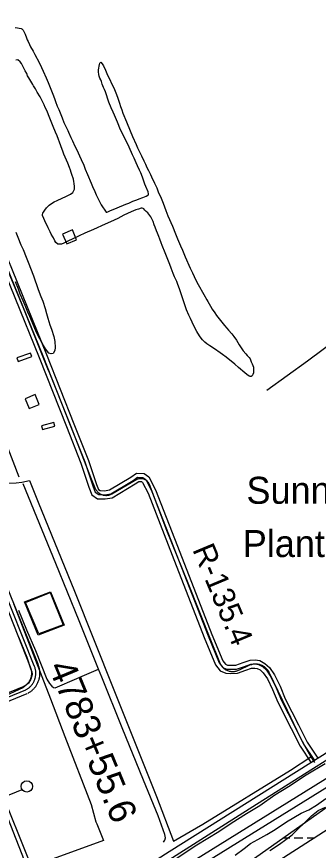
# Model space of a CAD drawing. Extents: x 3508733 to 3546731, y 546897 to 572481.
# Drawn here: x 3537874 to 3538993, y 566020 to 569109 of the extents above; entities that cross this region are included whole.
import ezdxf

# ---------------------------------------------------------------- set-up
doc = ezdxf.new("R2010")
doc.units = 0
for name, color, linetype in [('V-BLDG-IDEN', 7, 'Continuous'), ('V-BLDG-OTLN', 7, 'Continuous'), ('V-DOMW-TANK', 7, 'Continuous'), ('V-DTCH-CNTR', 7, 'Continuous'), ('V-LEVE-TOET', 7, 'Continuous'), ('V-RIVR-RANG-IDEN', 7, 'Continuous'), ('V-ROAD-CNTR', 7, 'Continuous'), ('V-RRAP-FSHR', 7, 'Continuous'), ('V-SITE-OTLN', 7, 'Continuous'), ('V-SITE-VEGE', 7, 'Continuous'), ('V-SURV-IDEN', 7, 'Continuous'), ('V-SURV-LINE', 7, 'Continuous'), ('V-TOPO-SHOR', 7, 'Continuous'), ('V-UTIL-LINE', 7, 'Continuous'), ('V-WETL-SWMP', 7, 'Continuous')]:
    doc.layers.add(name, color=color, linetype=linetype)

msp = doc.modelspace()

# ---------------------------------------------------------------- linework, layer by layer
at = {"layer": 'V-BLDG-OTLN'}
for points in [[(3538096.6, 568281.9), (3538081.4, 568318.8), (3538044.4, 568303.5), (3538059.7, 568266.6)], [(3537874.6, 567844.6), (3537879.2, 567831.4), (3537930.1, 567849.1), (3537925.5, 567862.3)], [(3537957.5, 567671.8), (3537942.2, 567708.7), (3537905.2, 567693.4), (3537920.5, 567656.5)], [(3537966.3, 567592.9), (3537969.8, 567579.3), (3538015.4, 567591.2), (3538011.9, 567604.8)]]:
    msp.add_lwpolyline(points, close=True, dxfattribs=at)
at = {"layer": 'V-DOMW-TANK'}
msp.add_circle((3537911.8, 566256.5), 21, dxfattribs=at)
at = {"layer": 'V-DTCH-CNTR'}
for points in [[(3537991.6, 567798.3), (3537900.7, 568026.8), (3537820.8, 568220.1), (3537746.4, 568406.8), (3537655, 568618.5), (3537569, 568824.8), (3537478.1, 569057.2)], [(3537991.6, 567798.3), (3538074.9, 567590.5), (3538148.5, 567403)], [(3537663.7, 567395), (3537672.7, 567395.7), (3537713.6, 567394.4), (3537840.3, 567380.1), (3537871.6, 567381), (3537893.4, 567384.5), (3537922.2, 567389.6)], [(3537922.2, 567389.6), (3537953.9, 567310.4), (3538088.1, 566979.6), (3538232.4, 566620.7), (3538392.6, 566219), (3538455.5, 566053.9)], [(3538148.5, 567403), (3538164.5, 567363.3), (3538165.7, 567360.5), (3538167.1, 567357.8), (3538168.7, 567355.2), (3538170.4, 567352.7), (3538172.3, 567350.4), (3538174.4, 567348.2), (3538176.6, 567346.1), (3538179, 567344.2), (3538181.5, 567342.5), (3538184.1, 567340.9), (3538186.8, 567339.5), (3538189.6, 567338.3), (3538192.4, 567337.2), (3538195.3, 567336.4), (3538198.3, 567335.8), (3538201.3, 567335.4), (3538204.3, 567335.2), (3538207.4, 567335.2), (3538210.4, 567335.4), (3538213.4, 567335.8), (3538216.4, 567336.4), (3538219.3, 567337.2), (3538222.2, 567338.2), (3538225, 567339.4), (3538227.7, 567340.8), (3538319.7, 567395), (3538322.1, 567396), (3538324.6, 567396.9), (3538327.1, 567397.5), (3538329.7, 567397.9), (3538332.3, 567398.2), (3538335, 567398.2), (3538337.6, 567398), (3538340.2, 567397.6), (3538342.7, 567397.1), (3538345.2, 567396.3), (3538347.6, 567395.3), (3538350, 567394.1), (3538352.2, 567392.8), (3538354.4, 567391.3), (3538356.4, 567389.6), (3538358.3, 567387.8), (3538360, 567385.8), (3538361.6, 567383.7), (3538363, 567381.5), (3538364.2, 567379.2), (3538365.2, 567376.8), (3538429.6, 567206.2), (3538508.6, 567011.5), (3538593, 566799.7), (3538626.2, 566717.5), (3538627.3, 566714.5), (3538628.6, 566711.5), (3538630.1, 566708.6), (3538631.8, 566705.9), (3538633.7, 566703.2), (3538635.7, 566700.7), (3538637.8, 566698.3), (3538640.1, 566696), (3538642.6, 566693.9), (3538645.2, 566691.9), (3538647.8, 566690.1), (3538650.6, 566688.5), (3538653.5, 566687.1), (3538656.5, 566685.8), (3538659.6, 566684.7), (3538662.7, 566683.8), (3538665.8, 566683.2), (3538669, 566682.7), (3538672.2, 566682.4), (3538675.5, 566682.3), (3538678.7, 566682.4), (3538681.9, 566682.7), (3538685.1, 566683.2), (3538688.3, 566683.9), (3538691.4, 566684.8), (3538694.4, 566685.9), (3538697.4, 566687.2), (3538700.2, 566688.7), (3538739.3, 566706.7), (3538742.6, 566707.9), (3538745.9, 566708.9), (3538749.3, 566709.7), (3538752.7, 566710.3), (3538756.1, 566710.6), (3538759.6, 566710.8), (3538763, 566710.7), (3538766.5, 566710.5), (3538769.9, 566710), (3538773.3, 566709.3), (3538776.6, 566708.3), (3538779.9, 566707.2), (3538783.1, 566705.9), (3538786.2, 566704.4), (3538789.2, 566702.7), (3538792.1, 566700.8)], [(3538792.1, 566700.8), (3538794.9, 566698.7), (3538797.5, 566696.4), (3538800, 566694), (3538802.4, 566691.5), (3538804.6, 566688.8), (3538806.6, 566686), (3538808.4, 566683), (3538810, 566680), (3538877.4, 566539.4), (3538925.4, 566437.8), (3538947.5, 566397.3), (3538965.9, 566366.2), (3538978.5, 566344.9)], [(3538455.5, 566053.9), (3538564.7, 566117), (3538890.4, 566317.2), (3538965.9, 566366.2)]]:
    msp.add_lwpolyline(points, dxfattribs=at)
at = {"layer": 'V-LEVE-TOET'}
for points in [[(3539018, 566340.2), (3538948.6, 566298.2), (3538882, 566255.5), (3538831.3, 566223.7), (3538775.8, 566185), (3538727.2, 566154.5), (3538670.3, 566119.3), (3538623.8, 566088.1), (3538542.6, 566039.4), (3538458.6, 565983.1)], [(3538685.2, 566001.6), (3538717.8, 566026.1), (3538741.5, 566044.4), (3538769.2, 566059.3), (3538801.8, 566078.2), (3538833, 566097.2), (3538875.4, 566125.7), (3538929.5, 566156.8), (3538957.9, 566170.2), (3538987, 566186.5), (3539021, 566211.6)]]:
    msp.add_lwpolyline(points, dxfattribs=at)
at = {"layer": 'V-ROAD-CNTR'}
for points in [[(3537775.5, 568290.2), (3537957.4, 567846), (3538058.5, 567589.7), (3538112.6, 567454), (3538142.2, 567365.3), (3538153.3, 567337.4), (3538174.1, 567322.8), (3538202.2, 567322.4), (3538228.6, 567326.1), (3538313.8, 567377.8), (3538327.1, 567386.8), (3538337.1, 567386.2), (3538341.4, 567383.2), (3538361.7, 567342.8), (3538451.3, 567113.3), (3538570.1, 566808.5), (3538612.3, 566706.7), (3538629.3, 566684.7), (3538649.5, 566676.2), (3538668.2, 566675.5), (3538692.8, 566676.6), (3538723.9, 566687.4), (3538745.7, 566694.9), (3538757.5, 566695.3), (3538766.9, 566693.9), (3538777.5, 566688.1), (3538789.1, 566677.4), (3538804.6, 566654.6), (3538823.6, 566615.7), (3538842.8, 566568.7), (3538892.3, 566471.3), (3538925.2, 566405.5), (3538966.7, 566343.9)], [(3537789.4, 568295.9), (3537971.3, 567851.6), (3538072.4, 567595.2), (3538126.7, 567459.2), (3538156.3, 567370.4), (3538165.6, 567347.1), (3538178.9, 567337.7), (3538201.3, 567337.4), (3538223.5, 567340.6), (3538305.7, 567390.4), (3538322.8, 567402.1), (3538342.3, 567400.9), (3538353.2, 567393.3), (3538375.4, 567348.9), (3538465.3, 567118.7), (3538584, 566814.1), (3538625.4, 566714.3), (3538638.7, 566696.9), (3538652.7, 566691), (3538668.2, 566690.5), (3538689.9, 566691.5), (3538719.1, 566701.5), (3538742.9, 566709.8), (3538758.3, 566710.3), (3538771.7, 566708.4), (3538786.3, 566700.4), (3538800.6, 566687.3), (3538817.6, 566662.1), (3538837.3, 566621.9), (3538856.4, 566575), (3538905.7, 566478.1), (3538938.2, 566413.1), (3538979.2, 566352.3)], [(3537803.2, 568301.6), (3537985.2, 567857.2), (3538086.4, 567600.7), (3538140.8, 567464.3), (3538170.4, 567375.6), (3538177.9, 567356.8), (3538183.8, 567352.6), (3538200.3, 567352.4), (3538218.3, 567355), (3538297.6, 567403), (3538318.6, 567417.4), (3538347.4, 567415.6), (3538364.9, 567403.4), (3538389.1, 567355), (3538479.3, 567124.2), (3538597.9, 566819.7), (3538638.5, 566721.9), (3538648.2, 566709.2), (3538656, 566705.9), (3538668.1, 566705.5), (3538687.1, 566706.4), (3538714.2, 566715.7), (3538740.2, 566724.7), (3538759.2, 566725.3), (3538776.5, 566722.8), (3538795.1, 566712.6), (3538812, 566697.2), (3538830.6, 566669.7), (3538851, 566628), (3538870.1, 566581.2), (3538919.1, 566484.8), (3538951.2, 566420.6), (3538991.6, 566360.7)], [(3537925.4, 566698.2), (3537800.3, 567011.9), (3537548, 567638.1), (3537535.1, 567661.6)], [(3537939.3, 566703.7), (3537814.2, 567017.5), (3537561.5, 567644.5), (3537548.2, 567668.8)], [(3537953.3, 566709.3), (3537828.1, 567023), (3537575.1, 567651), (3537561.4, 567676)], [(3540022.9, 567009.9), (3539603.2, 566746.2), (3539008.7, 566370.8), (3538439.9, 566013.9), (3538066.5, 565775.1), (3537875.6, 565648.3), (3537574.5, 565440.2)], [(3537907.8, 566614.5), (3537909.9, 566615.6), (3537911.9, 566616.8), (3537913.9, 566618), (3537915.9, 566619.4), (3537917.8, 566620.8), (3537919.6, 566622.2), (3537921.4, 566623.7), (3537923.2, 566625.3), (3537924.9, 566626.9), (3537926.5, 566628.6), (3537928.1, 566630.4), (3537929.6, 566632.2), (3537931.1, 566634), (3537932.5, 566635.9), (3537933.8, 566637.9), (3537935, 566639.8), (3537936.2, 566641.9), (3537937.4, 566643.9), (3537938.4, 566646), (3537939.4, 566648.2), (3537940.3, 566650.4), (3537941.1, 566652.6), (3537941.9, 566654.8), (3537942.6, 566657), (3537943.2, 566659.3), (3537943.7, 566661.6), (3537944.1, 566663.9), (3537944.5, 566666.2), (3537944.8, 566668.6), (3537945, 566670.9), (3537945.1, 566673.3), (3537945.2, 566675.6), (3537945.2, 566678), (3537945, 566680.3), (3537944.9, 566682.7), (3537944.6, 566685), (3537944.2, 566687.3), (3537943.8, 566689.6), (3537943.3, 566691.9), (3537942.7, 566694.2), (3537942.1, 566696.5), (3537941.3, 566698.7), (3537940.5, 566700.9), (3537939.6, 566703.1), (3537939.3, 566703.7)], [(3537915, 566601.3), (3537917.3, 566602.5), (3537919.7, 566604), (3537922.2, 566605.5), (3537924.5, 566607.1), (3537926.8, 566608.8), (3537929.1, 566610.6), (3537931.3, 566612.4), (3537933.4, 566614.3), (3537935.5, 566616.3), (3537937.5, 566618.4), (3537939.4, 566620.5), (3537941.2, 566622.7), (3537943, 566624.9), (3537944.7, 566627.2), (3537946.3, 566629.6), (3537947.8, 566632), (3537949.3, 566634.5), (3537950.7, 566637), (3537951.9, 566639.6), (3537953.1, 566642.2), (3537954.2, 566644.8), (3537955.2, 566647.5), (3537956.2, 566650.2), (3537957, 566652.9), (3537957.7, 566655.7), (3537958.4, 566658.5), (3537958.9, 566661.3), (3537959.4, 566664.1), (3537959.7, 566667), (3537960, 566669.8), (3537960.1, 566672.7), (3537960.2, 566675.6), (3537960.1, 566678.4), (3537960, 566681.3), (3537959.8, 566684.1), (3537959.5, 566687), (3537959, 566689.8), (3537958.5, 566692.6), (3537957.9, 566695.4), (3537957.2, 566698.2), (3537956.4, 566700.9), (3537955.5, 566703.7), (3537954.5, 566706.3), (3537953.4, 566708.9), (3537953.1, 566709.7)], [(3537900.7, 566627.7), (3537902.6, 566628.7), (3537904.1, 566629.6), (3537905.7, 566630.6), (3537907.2, 566631.6), (3537908.7, 566632.7), (3537910.2, 566633.8), (3537911.6, 566635), (3537912.9, 566636.3), (3537914.3, 566637.5), (3537915.6, 566638.9), (3537916.8, 566640.2), (3537918, 566641.6), (3537919.1, 566643.1), (3537920.2, 566644.6), (3537921.2, 566646.1), (3537922.2, 566647.7), (3537923.2, 566649.2), (3537924, 566650.9), (3537924.9, 566652.5), (3537925.6, 566654.2), (3537926.3, 566655.9), (3537927, 566657.6), (3537927.6, 566659.4), (3537928.1, 566661.1), (3537928.6, 566662.9), (3537929, 566664.7), (3537929.4, 566666.5), (3537929.6, 566668.3), (3537929.9, 566670.2), (3537930, 566672), (3537930.1, 566673.8), (3537930.2, 566675.7), (3537930.2, 566677.5), (3537930.1, 566679.4), (3537929.9, 566681.2), (3537929.7, 566683), (3537929.4, 566684.9), (3537929.1, 566686.7), (3537928.7, 566688.5), (3537928.2, 566690.3), (3537927.7, 566692), (3537927.2, 566693.8), (3537926.5, 566695.5), (3537925.8, 566697.3), (3537925.6, 566697.8)], [(3536584.1, 566085.3), (3536875, 566192.6), (3537451.7, 566428.4), (3537907.8, 566614.5)], [(3537550, 566484.7), (3537902.2, 566628.4)], [(3537154.8, 566290.8), (3537457.4, 566414.6), (3537913.5, 566600.6)]]:
    msp.add_lwpolyline(points, dxfattribs=at)
at = {"layer": 'V-RRAP-FSHR'}
msp.add_line((3538000, 566977.9), (3538050, 566854.5), dxfattribs=at)
msp.add_lwpolyline([(3538050, 566854.5), (3537954, 566817.6), (3537903.6, 566940.3), (3538000, 566977.9)], dxfattribs=at)
at = {"layer": 'V-SITE-OTLN'}
msp.add_lwpolyline([(3537862.4, 566933.8), (3537999.1, 566580.9), (3538052.7, 566441.1), (3538150.6, 566189.3), (3538167.8, 566125.7), (3538171.8, 566117.4), (3538196, 566056.5), (3537913.7, 565953.5), (3537747.5, 566377)], dxfattribs=at)
at = {"layer": 'V-SITE-VEGE'}
for points in [[(3537869, 569068.5), (3537877.4, 569067.8), (3537883.7, 569066.8), (3537890.7, 569064.7), (3537893.1, 569063.4), (3537895.7, 569061), (3537897.7, 569058.7), (3537900.7, 569054.3), (3537905.3, 569044.3), (3537910.9, 569030.5), (3537913.5, 569023.2), (3537916.5, 569016.5), (3537921.1, 569005.4), (3537925.7, 568996.7), (3537935, 568980.9), (3537941.6, 568969.2), (3537957.4, 568939.7), (3537966.7, 568920.3), (3537972.3, 568907.5), (3537983.5, 568882.7), (3537991, 568864.7), (3537996.3, 568852.6), (3538003.2, 568833.8), (3538008.1, 568822.1), (3538014.4, 568805.7), (3538018.3, 568794.3), (3538024.9, 568777.2)], [(3538335.9, 568398.8), (3538325.8, 568395.8), (3538316.4, 568393.2), (3538298.7, 568385.6), (3538285.6, 568379.7), (3538271.9, 568373.1), (3538248.8, 568361.6), (3538221.6, 568348.7), (3538201.9, 568339.5), (3538159.6, 568320.4), (3538126.5, 568306.6), (3538106, 568297), (3538079.9, 568285.1), (3538066.2, 568278.5), (3538049.1, 568270), (3538040.7, 568266.3), (3538031, 568265.4), (3538026.3, 568266.4), (3538019.7, 568272.5), (3538016.1, 568278.9), (3538010.4, 568289.2), (3538008.8, 568292.6), (3538002.5, 568303.3), (3537998.2, 568311.4), (3537991, 568326.1), (3537978.8, 568352.6), (3537975.2, 568361.3), (3537969.9, 568372), (3537969.6, 568376.4), (3537970.6, 568381), (3537978, 568392.4), (3537984.8, 568400.3), (3537994.8, 568410.6), (3538003.2, 568416.9), (3538012.6, 568422.5), (3538024, 568428.1), (3538043.1, 568437), (3538056.5, 568442.6), (3538074.3, 568450.9), (3538082.3, 568457.5), (3538088.1, 568470.2), (3538088.8, 568479.5), (3538087.9, 568490.9), (3538086.6, 568497.6), (3538084.3, 568506.9), (3538079.1, 568523.7), (3538076.1, 568531.7), (3538073.5, 568540.1), (3538069.9, 568549.8), (3538063.3, 568566.2), (3538049.2, 568599.7), (3538046.5, 568607.4), (3538038, 568630.8), (3538023.9, 568667.3), (3538018.3, 568681.1), (3538009.4, 568702.2), (3538004.4, 568714.2), (3537997.5, 568732.7), (3537985.4, 568761.1), (3537980.1, 568772.2), (3537976.1, 568782.9), (3537967.9, 568800), (3537961.6, 568812.4), (3537950.7, 568829.8), (3537943.8, 568841.9), (3537936.8, 568853.3), (3537933.5, 568858), (3537919.3, 568881.8), (3537914.7, 568890.2), (3537911.4, 568897.9), (3537905.8, 568908.6), (3537902.2, 568916.3), (3537898.5, 568923.7), (3537891.9, 568935.1), (3537887.3, 568941.8), (3537878.3, 568948.6), (3537871.3, 568948.3)], [(3538024.9, 568777.2), (3538030.2, 568764.8), (3538037.4, 568746.4), (3538042.7, 568734.4), (3538049.6, 568717), (3538055.2, 568704.6), (3538063.7, 568686.8), (3538066.4, 568680.4), (3538074.9, 568661.7), (3538080.9, 568648.9), (3538089.8, 568628.8), (3538096.7, 568615.1), (3538106.9, 568593.7), (3538113.8, 568579.6), (3538122.7, 568558.8), (3538128.3, 568544.4), (3538137.2, 568524.6), (3538150.7, 568491.8), (3538156, 568479.8), (3538163.9, 568461), (3538169.5, 568448.9), (3538175.1, 568436.5), (3538180.7, 568426.1), (3538185.6, 568416.1), (3538187.9, 568411.7), (3538205.8, 568384.2), (3538208.2, 568384.9), (3538211.8, 568386.2), (3538219.9, 568389.8), (3538246.3, 568401), (3538255.4, 568404.3), (3538269.8, 568409.9), (3538279.5, 568414.2), (3538290.2, 568418.4), (3538304.6, 568424.7), (3538319.3, 568429.9), (3538329.1, 568434.2), (3538341.8, 568439.2), (3538354.9, 568444.4), (3538360.6, 568447.1), (3538362.6, 568449.1), (3538362.9, 568452.4), (3538361.3, 568460.4), (3538353.7, 568480.2), (3538350.1, 568488.9), (3538344.5, 568503.6), (3538340.3, 568514.3), (3538334.3, 568530.1), (3538329.7, 568540.8), (3538322.5, 568556.2), (3538317.9, 568567.6), (3538310, 568584.4), (3538304.4, 568597.4), (3538291.5, 568625.6), (3538269.1, 568671.1), (3538259.5, 568690.2), (3538248, 568717.7), (3538236.5, 568743.8), (3538231.9, 568754.6), (3538224.3, 568771.3), (3538216.4, 568792.4), (3538211.2, 568807.1), (3538208.9, 568816.2), (3538204, 568829.9), (3538199.7, 568838.9), (3538196.4, 568847), (3538191.1, 568858.7), (3538188.2, 568869.1), (3538185.9, 568875.4), (3538183.2, 568881.1), (3538180.6, 568888.5), (3538179.3, 568894.2), (3538177.4, 568904.6), (3538177.4, 568912.6), (3538181.2, 568931.6), (3538183.2, 568936.9), (3538186.3, 568940.6), (3538191.2, 568934.5), (3538195.9, 568926.8), (3538203.8, 568911.1), (3538209.1, 568898.7), (3538236.4, 568839.7), (3538245, 568820.3), (3538249.6, 568807.6), (3538256.1, 568788.5), (3538259.7, 568776.1), (3538264, 568763.4), (3538267.9, 568751), (3538281.1, 568719.2), (3538294.6, 568685.7), (3538303.8, 568665.2), (3538318, 568635.1), (3538322.9, 568623), (3538331.5, 568605.6), (3538337.4, 568593.2), (3538346, 568574.8), (3538351.9, 568562.4), (3538357.5, 568550.3), (3538362.8, 568539.3), (3538370.1, 568524.5), (3538374.3, 568515.5)], [(3538374.3, 568515.5), (3538384.9, 568492), (3538393.5, 568474.2), (3538399.4, 568460.5), (3538410.3, 568436.1), (3538417.2, 568418.3), (3538427.7, 568390.2), (3538435.2, 568370.8), (3538451.7, 568332.6), (3538463.2, 568304.8), (3538471.1, 568286.3), (3538482, 568260.2), (3538488.9, 568244.1), (3538499.1, 568219.3), (3538517.2, 568177.5), (3538526.1, 568159.4), (3538539, 568132.2), (3538547.5, 568116.1), (3538569, 568079.3), (3538579.9, 568060.1), (3538583.6, 568054.1), (3538593.5, 568036), (3538599.4, 568025.6), (3538608.7, 568010.9), (3538615.3, 568001.8), (3538625.2, 567989), (3538640.2, 567970.6), (3538645.5, 567964.5), (3538653.8, 567954.8), (3538660.4, 567947.7), (3538672, 567934), (3538679.6, 567923.9), (3538689.2, 567910.1), (3538694.5, 567901.7), (3538699.1, 567893.4), (3538714, 567870.5), (3538724, 567859.5), (3538729.6, 567853.4), (3538736.3, 567845.7), (3538739.9, 567840.7), (3538744.5, 567829.9), (3538747.8, 567821.9), (3538752.1, 567809.8), (3538753.3, 567801.1), (3538752.3, 567788.8), (3538750.6, 567782.8), (3538747.2, 567778.1), (3538744.2, 567775.1), (3538740.5, 567775.2), (3538737.2, 567776.9), (3538728.2, 567782.9), (3538720.2, 567789.7), (3538697.3, 567809.5), (3538683, 567821), (3538650.7, 567847.6), (3538638.1, 567857.3), (3538629.5, 567863.1), (3538608.5, 567877.6), (3538590.9, 567888.7), (3538579.6, 567896.5), (3538572.6, 567902.2), (3538563.3, 567910.9), (3538558.6, 567917.3), (3538552, 567926.7), (3538542.1, 567942.5), (3538537.8, 567950.5), (3538525, 567977.3), (3538519, 567990.4), (3538512.8, 568003.4), (3538504.5, 568022.9), (3538488.1, 568070.4), (3538482.2, 568089.2), (3538478.3, 568100.5), (3538472.4, 568116.6), (3538468.1, 568127), (3538460.2, 568145.4), (3538454.6, 568157.8), (3538446.7, 568177.2), (3538441.8, 568190), (3538434.9, 568209.1), (3538429.9, 568221.8), (3538425, 568233.8), (3538413.8, 568260.6), (3538410.2, 568270.7), (3538404.6, 568284.8), (3538401.3, 568293.8), (3538396.1, 568306.5), (3538392.8, 568315.2), (3538387.9, 568329), (3538384.6, 568337), (3538380, 568349.7), (3538377, 568356.8), (3538372.4, 568366.8), (3538368.1, 568372.8), (3538360.8, 568382.6), (3538354.5, 568387.6), (3538349.8, 568392.3), (3538345.5, 568396.4), (3538343.9, 568397.7), (3538339.9, 568398.8), (3538335.9, 568398.8)], [(3537870.6, 568310.2), (3537877.8, 568291.8), (3537889.7, 568264), (3537897.6, 568245.9), (3537909.1, 568218.4), (3537917, 568199), (3537936.1, 568148.7), (3537953.8, 568098.2), (3537964, 568071.7), (3537970.9, 568054.6), (3537979.7, 568027.5), (3537985, 568009.5), (3537989.9, 567992.1), (3537997.4, 567967), (3538003, 567950.5), (3538011.8, 567923.4), (3538015.4, 567905), (3538017.2, 567882.6), (3538015.5, 567872), (3538009.1, 567861), (3538001.7, 567859.4), (3537993.4, 567862.4), (3537981.1, 567877.9), (3537973.2, 567890.9), (3537954.4, 567925.8), (3537948.1, 567938.9), (3537938.5, 567959.6), (3537922.4, 567997.8), (3537915.5, 568013.9), (3537905.3, 568039), (3537897.7, 568055.4), (3537886.9, 568080.9), (3537880.6, 568099), (3537869.4, 568126.4)], [(3538813, 566019.2), (3538848.8, 566042.7), (3538896.2, 566077.7), (3538916.9, 566097.9), (3538941.7, 566121.5), (3538967.9, 566147.2), (3538992, 566166.7), (3539019.5, 566179.3)]]:
    msp.add_lwpolyline(points, dxfattribs=at)
at = {"layer": 'V-SURV-LINE'}
for points in [[(3538284.1, 565829.3), (3540204.5, 567017.8)], [(3540220.3, 566992.3), (3538299.9, 565803.8)]]:
    msp.add_lwpolyline(points, dxfattribs=at)
at = {"layer": 'V-TOPO-SHOR'}
for points in [[(3538802.1, 567724.8), (3538953.1, 567834.1), (3539122.2, 567959.3), (3539294.1, 568089.6), (3539514.8, 568258.5), (3539734.8, 568420.3), (3539949.3, 568586.2), (3540068.7, 568671.1), (3540216.7, 568792.2), (3540266.1, 568834.3), (3540195.5, 569020.6), (3540117.6, 569197.2), (3540111.4, 569211.3)], [(3537882.8, 567402.8), (3537809.2, 567593.3), (3537737.5, 567770.2), (3537660.4, 567958.8), (3537594.4, 568122.8), (3537525.7, 568287.5), (3537453.6, 568471), (3537371.1, 568669.8), (3537295.6, 568860.1), (3537271.9, 568932.1), (3537265.9, 568948.9)], [(3538419.1, 566050), (3538423.3, 566057.5), (3538426.2, 566066.4), (3538423.5, 566078.8), (3538398.8, 566148), (3538345.1, 566280.2), (3538265.9, 566473.3), (3538190.1, 566661.5), (3538178.2, 566691), (3538105.6, 566870.5), (3538019.1, 567082.3), (3537898.3, 567377.8)], [(3537956, 566821.5), (3537906.7, 566938.5), (3537998.1, 566975.5), (3538046.9, 566855.5), (3537956, 566821.5)], [(3537881.4, 566910.2), (3537910.9, 566836.2), (3537943.9, 566760), (3537985.4, 566653.4), (3537996.3, 566637.5), (3538004.4, 566627.7), (3538010.6, 566623.5), (3538017.5, 566622.1), (3538034.1, 566628.8), (3538126.1, 566668.4), (3538178.2, 566691)], [(3539869.8, 566883.9), (3539703.4, 566779.3), (3539517.2, 566662.3), (3539329.4, 566545), (3539154.5, 566435.4), (3538965.8, 566316.8), (3538749.8, 566181.4), (3538585, 566076.3), (3538411, 565966.3), (3538235, 565859.3), (3538071.8, 565752.1), (3538044.1, 565735.3)], [(3537880.3, 566810.5), (3537911.2, 566735), (3537927.2, 566690.1), (3537929.9, 566681.8), (3537931.2, 566671.4), (3537926.8, 566653.6), (3537917.7, 566639.2), (3537897.5, 566622.2), (3537848.4, 566600), (3537699.6, 566539.6)]]:
    msp.add_lwpolyline(points, dxfattribs=at)
at = {"layer": 'V-UTIL-LINE'}
for points in [[(3537723.5, 566475.9), (3537824.7, 566217.1), (3537894.6, 566245.3)], [(3537824.7, 566217.1), (3537910.6, 566003.9), (3537966.3, 565868.9), (3538239, 565980.3), (3538279.3, 565875.9)]]:
    msp.add_lwpolyline(points, dxfattribs=at)
at = {"layer": 'V-WETL-SWMP'}
for p, q in [((3538862.4, 566065.5), (3538887.5, 566065.7)), ((3538903.5, 566065.8), (3538935.5, 566066)), ((3538951.5, 566066.1), (3538980.1, 566066.3))]:
    msp.add_line(p, q, dxfattribs=at)
for points in [[(3538480.5, 565775.2), (3538471.8, 565809.7), (3538527.9, 565861.5), (3538756.7, 565990.9), (3539101.4, 566234)], [(3539143, 566170.8), (3538519.3, 565770.8), (3538480.5, 565775.2)]]:
    msp.add_lwpolyline(points, dxfattribs=at)

# ---------------------------------------------------------------- texts
at = {"layer": 'V-BLDG-IDEN'}
for s, p in [('Sunnyside', (3538726.6, 567303.9)), ('Plantation', (3538712.9, 567106.5))]:
    msp.add_text(s, height=100, dxfattribs=at).set_placement(p)
at = {"layer": 'V-RIVR-RANG-IDEN'}
msp.add_text('R-135.4', height=83, rotation=292.6875, dxfattribs=at).set_placement((3538524.8, 567134.6))
at = {"layer": 'V-SURV-IDEN'}
msp.add_text('4783+55.6', height=100, rotation=292.465, dxfattribs=at).set_placement((3537989.8, 566699.9))

doc.saveas('drawing.dxf')
